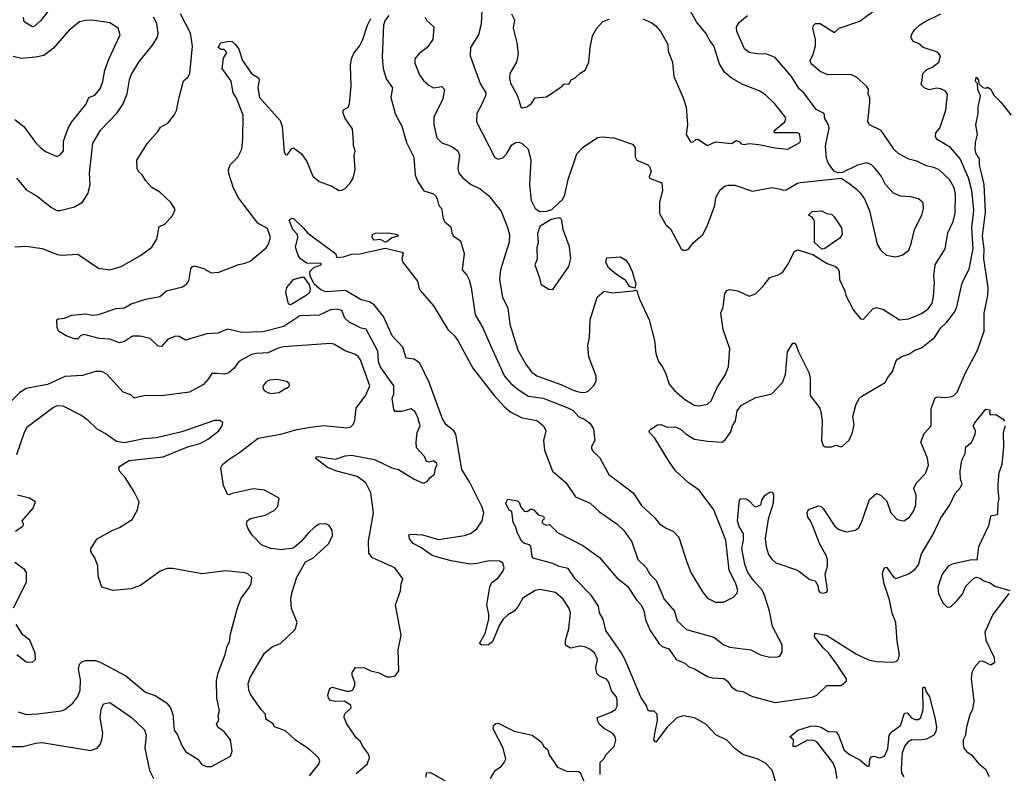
# Model space of a CAD drawing. Extents: x 1678759 to 1859541, y 384609 to 522867.
# Tile 317 of 466: x 1778315 to 1784429, y 480268 to 484948. Entities that reach past the tile are written whole.
import ezdxf

# ---------------------------------------------------------------- set-up
doc = ezdxf.new("R2010")
doc.units = 0

msp = doc.modelspace()

# ---------------------------------------------------------------- linework, layer by layer
at = {"layer": '0CON20XD'}
for points in [[(1778502.2, 485015), (1778445, 484944.3), (1778405, 484906.2), (1778393.9, 484903.9), (1778342, 484935), (1778338.6, 484965)], [(1780830, 484965), (1780840, 484945), (1780886, 484905), (1780879.4, 484825), (1780845.8, 484775), (1780795, 484739.2), (1780767.8, 484705), (1780769.2, 484679.2), (1780797.8, 484605), (1780821.4, 484571.4), (1780855, 484541.5), (1780885, 484525.5), (1780935, 484534.4), (1780953.1, 484515), (1780939.7, 484450.3), (1780887.1, 484345), (1780886.9, 484295), (1780905.6, 484215), (1780935, 484184.4), (1780995, 484163.3), (1781035.6, 484135), (1781046.5, 484105), (1781034.4, 484025), (1781042.2, 483995), (1781065.4, 483965.4), (1781115, 483926.9), (1781175, 483897.1), (1781225, 483856), (1781305, 483758.8), (1781342.2, 483665), (1781355.5, 483615), (1781353.7, 483566.3), (1781300.4, 483395), (1781294.6, 483335), (1781311.9, 483225), (1781345, 483156.2), (1781357.7, 483057.7), (1781408.9, 482895), (1781459.2, 482805), (1781495, 482759.6), (1781525, 482736), (1781675, 482682.2), (1781755, 482645.4), (1781795, 482634.1), (1781825, 482633.3), (1781845, 482640.9), (1781881.8, 482678.2), (1781894.4, 482705), (1781894.4, 482735), (1781849.1, 482855), (1781842.8, 482925), (1781852.5, 482975), (1781857.7, 483085), (1781901.4, 483225), (1781945, 483263.3), (1781995, 483252.8), (1782123.8, 483263.8), (1782145, 483270), (1782163.4, 483213.4), (1782224.2, 483085), (1782256.6, 482956.6), (1782264.3, 482875), (1782280.8, 482825), (1782304.2, 482795), (1782324.2, 482755), (1782346.9, 482685), (1782377.9, 482647.9), (1782442.4, 482592.4), (1782503.8, 482553.8), (1782535, 482549.4), (1782585, 482560.6), (1782608.3, 482581.7), (1782646.2, 482665), (1782697.3, 482745), (1782716.9, 482795), (1782723.8, 482905), (1782683.3, 483025), (1782668.6, 483125), (1782682.5, 483165), (1782694.4, 483245.6), (1782705, 483266.7), (1782725, 483272.5), (1782774.2, 483264.2), (1782845, 483230.8), (1782883.8, 483246.2), (1782929.3, 483290.7), (1782972.7, 483347.3), (1783025, 483362.9), (1783051.4, 483378.6), (1783085, 483428.8), (1783125, 483508.8), (1783145, 483518.6), (1783239.4, 483489.4), (1783328.6, 483435), (1783377.1, 483417.1), (1783394.2, 483404.2), (1783402.5, 483385), (1783406.2, 483335), (1783439.4, 483265), (1783445.7, 483235), (1783491.4, 483145), (1783535, 483090), (1783555, 483088.8), (1783615, 483154.2), (1783635, 483161.9), (1783679.1, 483149.1), (1783777.5, 483085), (1783835, 483090.5), (1783915, 483124.7), (1783955, 483150.5), (1783980.4, 483185), (1783990.2, 483229.8), (1783996.1, 483313.9), (1783991.8, 483355), (1783999.1, 483425), (1784060.6, 483525), (1784078.2, 483625), (1784111.5, 483695), (1784123.3, 483746.7), (1784126.5, 483865), (1784118.2, 483905), (1784089.5, 483955), (1784025, 484015.5), (1783998.3, 484028.3), (1783945, 484040.4), (1783885, 484069.1), (1783835, 484082.1), (1783774.7, 484114.7), (1783745, 484142.9), (1783665, 484260), (1783591.2, 484295), (1783581.9, 484315), (1783594.4, 484435), (1783593, 484463), (1783584.3, 484485), (1783585, 484517.5), (1783575, 484533.8), (1783511.7, 484591.7), (1783475, 484607.1), (1783333.9, 484606.1), (1783285, 484626), (1783228.8, 484675), (1783224.3, 484695), (1783242.5, 484735), (1783255.9, 484785.9), (1783256, 484825), (1783240, 484895), (1783245, 484912.5), (1783256, 484924), (1783285, 484924.2), (1783375, 484868.8), (1783404.4, 484895.6), (1783531.3, 484938.7), (1783646.3, 485023.7)], [(1781184.3, 485005), (1781181.1, 484925), (1781163.1, 484855), (1781113.1, 484775), (1781112.9, 484725), (1781175, 484552), (1781208.5, 484495), (1781208.2, 484475), (1781185, 484424.4), (1781153.8, 484365), (1781150.5, 484315), (1781265, 484092.5), (1781285, 484082.2), (1781315, 484091.1), (1781335, 484111.4), (1781369.8, 484170.2), (1781395, 484185.6), (1781415, 484187.8), (1781435, 484180), (1781471.5, 484145), (1781488.2, 484075), (1781480, 483925), (1781491.1, 483825), (1781515.4, 483775.4), (1781545, 483757.5), (1781585, 483758.9), (1781619.9, 483770.1), (1781687, 483833), (1781699.4, 483860.6), (1781720, 483955), (1781774.4, 484115), (1781812.8, 484157.2), (1781903.1, 484216.9), (1781930.7, 484220.7), (1782005, 484214), (1782120.8, 484175), (1782135.8, 484155), (1782136.2, 484096.2), (1782147, 484077), (1782215, 484046.7), (1782226.1, 484036.1), (1782236, 484005), (1782223.8, 483975), (1782226.2, 483965), (1782302.5, 483935), (1782306.2, 483885), (1782287.1, 483815), (1782288, 483745), (1782326.7, 483675), (1782355, 483650), (1782422.5, 483525), (1782435, 483517.5), (1782453, 483517), (1782470, 483525), (1782497, 483563), (1782556.2, 483615), (1782583, 483667), (1782630.8, 483795), (1782637.5, 483845), (1782665, 483892), (1782693.8, 483915), (1782715, 483921.4), (1782755, 483920.6), (1782865, 483884.3), (1782985, 483907.1), (1783040, 483895), (1783055, 483889.4), (1783075, 483892.2), (1783145, 483932.9), (1783162.8, 483937.2), (1783415, 483963.8), (1783470, 483930), (1783512.9, 483892.9), (1783533.7, 483873.7), (1783562, 483832), (1783591.7, 483761.7), (1783639.2, 483555), (1783659.7, 483519.7), (1783695, 483486.2), (1783755, 483476.2), (1783795, 483486.7), (1783835, 483517.5), (1783851.2, 483558.8), (1783871.9, 483645), (1783916.7, 483735), (1783926.9, 483775), (1783925, 483810), (1783895, 483836.2), (1783847.7, 483847.7), (1783785, 483851.4), (1783741.1, 483871.1), (1783691.4, 483925), (1783665.8, 483975), (1783627.5, 484025)], [(1782184.5, 484954.5), (1782239.8, 484929.8), (1782265, 484910), (1782295, 484874), (1782340, 484795), (1782342.2, 484752.2), (1782369.2, 484685), (1782375.8, 484595), (1782435, 484463.3), (1782452.9, 484405), (1782461.4, 484295), (1782453.8, 484235), (1782479.3, 484189.3), (1782495, 484187.5), (1782512.5, 484205), (1782525, 484206.2), (1782585, 484168), (1782635, 484190), (1782735, 484178.8), (1782765, 484198), (1782785, 484190), (1782795, 484177.5), (1782814.1, 484174.1), (1782845, 484179.2), (1782905, 484174), (1783005, 484152), (1783083.9, 484143.9), (1783158.8, 484185), (1783164, 484195), (1783161.4, 484221.4), (1783155, 484241.2), (1783145.4, 484245.4), (1783002.5, 484245), (1783000, 484255), (1783006.2, 484265), (1783066.7, 484315), (1783072.9, 484335), (1783068.6, 484345), (1783004.2, 484425), (1782945, 484482), (1782905.6, 484505.6), (1782806.2, 484545), (1782735, 484585.7), (1782692.2, 484622.2), (1782660, 484675), (1782625.4, 484785.4), (1782601.4, 484815), (1782575.7, 484865), (1782518.2, 484935), (1782461.5, 485035)], [(1778285, 484329.2), (1778340, 484285), (1778412.5, 484185), (1778445, 484152), (1778475, 484130), (1778545, 484098), (1778568.7, 484111.3), (1778585.6, 484135), (1778586.9, 484195), (1778616.1, 484273.9), (1778639.4, 484315), (1778725, 484421.4), (1778744, 484466), (1778780.7, 484479.3), (1778815, 484518.8), (1778831.5, 484565), (1778843.5, 484635), (1778867.4, 484702.6), (1778938.6, 484855), (1778925.8, 484895), (1778875, 484928.1), (1778764.3, 484945.7), (1778725, 484944.4), (1778685, 484934.4), (1778619.5, 484880.5), (1778525, 484772), (1778465, 484725.5), (1778415.3, 484714.7), (1778325, 484707.8), (1778275, 484720.7)], [(1778285, 483538.6), (1778355, 483541.9), (1778455, 483527.8), (1778549.2, 483489.2), (1778575, 483485.5), (1778675, 483491.9), (1778805, 483405.8), (1778875, 483394.4), (1778943.8, 483416.2), (1779065, 483484.3), (1779135, 483535.8), (1779165.5, 483585), (1779180.8, 483665), (1779213.1, 483676.9), (1779266, 483735), (1779279.3, 483769.3), (1779253, 483813), (1779185, 483876.7), (1779135, 483906.7), (1779098.3, 483948.3), (1779075.6, 483985.6), (1779052.5, 484005), (1779044.1, 484024.1), (1779042.5, 484075), (1779107.7, 484182.3), (1779172.5, 484255), (1779188.3, 484281.7), (1779235, 484306.7), (1779273.8, 484355), (1779288, 484385), (1779305, 484467.5), (1779332.3, 484567.7), (1779358.8, 484591.2), (1779370.8, 484615), (1779388.7, 484785), (1779375.4, 484865), (1779312.9, 484985)], [(1778293.9, 483963.9), (1778339.4, 483909.4), (1778355, 483890.8), (1778417.2, 483857.2), (1778511.1, 483781.1), (1778545, 483762.5), (1778565, 483762.5), (1778655, 483786), (1778703.8, 483815), (1778739.4, 483870.6), (1778752.2, 483925), (1778748.5, 483995), (1778769.4, 484180.6), (1778819.4, 484265), (1778919.5, 484370.5), (1778956.7, 484425), (1778982.6, 484487.4), (1778996.2, 484575), (1779007.7, 484605), (1779055.4, 484684.6), (1779139.1, 484790.9), (1779169.8, 484840.2), (1779174.4, 484865.6), (1779165.4, 484925), (1779145.6, 484965)], [(1779580.7, 484709.3), (1779600, 484745), (1779585, 484762.5), (1779565, 484762.5), (1779547.5, 484775), (1779563.8, 484805), (1779615, 484815.7), (1779635, 484812.5), (1779655.6, 484795), (1779674.4, 484765), (1779699.2, 484695), (1779753.8, 484615), (1779797.7, 484587.7), (1779800.8, 484575), (1779792.9, 484525), (1779803.8, 484465), (1779933, 484323), (1779943.8, 484285), (1779957, 484127), (1779965, 484110), (1779978.3, 484111.7), (1780005, 484147.5), (1780015, 484152.5), (1780065, 484116.2), (1780096.7, 484066.7), (1780135, 483976.2), (1780175, 483942.5), (1780253.9, 483913.9), (1780298.3, 483888.3), (1780315, 483888.8), (1780335, 483900), (1780365, 483930.8), (1780385.4, 483964.6), (1780398.5, 484015), (1780392.2, 484105), (1780397.1, 484135), (1780388.1, 484165), (1780388.3, 484188.3), (1780381.4, 484271.4), (1780335, 484334.2), (1780321.1, 484375), (1780325, 484388), (1780354.3, 484405.7), (1780362.1, 484427.9), (1780373.2, 484535), (1780369.1, 484665), (1780375.6, 484705), (1780389.5, 484740.5), (1780425, 484784), (1780445, 484826), (1780474.7, 484915.3), (1780494.5, 484955)], [(1780607.9, 484975), (1780584.3, 484945), (1780574.3, 484915), (1780565.6, 484715), (1780571.1, 484645), (1780590.5, 484580.5), (1780630, 484525), (1780618.5, 484465), (1780635.6, 484405), (1780645, 484368.8), (1780687, 484287), (1780716.4, 484185), (1780762.2, 484095), (1780769.4, 483985), (1780784, 483945), (1780823.3, 483885), (1780885, 483866), (1780896, 483855), (1780908, 483835), (1780917.5, 483795), (1780933.3, 483775), (1780944.3, 483714.3), (1780955, 483692.5), (1780992.9, 483662.9), (1780998, 483625), (1781006.9, 483606.9), (1781051.2, 483575), (1781075.5, 483495.5), (1781061.9, 483395), (1781090.9, 483360.9), (1781105, 483332.5), (1781117.5, 483285), (1781142.5, 483115), (1781190.8, 483035), (1781238.8, 482925), (1781326.1, 482735), (1781365, 482688.5), (1781416.6, 482646.6), (1781475, 482610.4), (1781565, 482596.9), (1781718.8, 482538.8), (1781751.2, 482521.2), (1781785, 482484.2), (1781825, 482466.2), (1781855, 482443.3), (1781876.8, 482406.8), (1781885.7, 482335), (1781865, 482297.5), (1781865, 482282.5), (1781875, 482266.2), (1781918, 482228), (1781973.9, 482123.9), (1782125, 482010.6), (1782175, 481931.4), (1782255, 481858.6), (1782286.9, 481816.9), (1782329.7, 481789.7), (1782375, 481770), (1782408.1, 481735), (1782454.5, 481585), (1782482.9, 481515), (1782555, 481394.2), (1782585.9, 481355.9), (1782635, 481330.8), (1782685, 481330.8), (1782747.3, 481362.7), (1782767.1, 481385), (1782773.3, 481405), (1782761.2, 481445), (1782719.7, 481529.8), (1782699.7, 481715), (1782624.7, 481904.7), (1782535, 482025.6), (1782465, 482073.3), (1782386.7, 482146.7), (1782345, 482205.8), (1782258.8, 482348.8), (1782225.8, 482385), (1782224, 482395), (1782233.8, 482405), (1782275, 482432.5), (1782295, 482434.3), (1782335, 482418.1), (1782385, 482420.5), (1782417.5, 482405), (1782453.3, 482373.3), (1782505, 482343.1), (1782585, 482330), (1782676.7, 482325), (1782695, 482339.2), (1782730.4, 482389.6), (1782741.8, 482425), (1782760.5, 482455), (1782770.3, 482519.7), (1782796, 482555), (1782885, 482601.2), (1782985, 482624), (1783052, 482695), (1783070, 482745), (1783082.5, 482885), (1783115, 482940), (1783125, 482940), (1783136.1, 482926.1), (1783150, 482885), (1783215, 482756.7), (1783223, 482727), (1783224.2, 482615), (1783283.8, 482535), (1783290, 482515), (1783298, 482455), (1783294, 482335), (1783304.4, 482304.4), (1783316.1, 482296.1), (1783355, 482296.2), (1783385, 482306.2), (1783415, 482296.2), (1783425, 482298.8), (1783465, 482336.7), (1783485.7, 482385), (1783495.6, 482435), (1783488.6, 482485), (1783506.9, 482555), (1783526.3, 482593.7), (1783545, 482610), (1783690, 482695), (1783704.6, 482725.4), (1783735.5, 482764.5), (1783754.5, 482825.5), (1783765, 482840), (1783792.4, 482857.6), (1783835, 482871.1), (1783874, 482896), (1783915, 482910.5), (1783994.7, 482975.3), (1784034.6, 483035), (1784071.1, 483068.9), (1784118.7, 483131.3), (1784134.5, 483165), (1784166.6, 483313.4), (1784210.9, 483399.1), (1784235.2, 483525), (1784227.7, 483655), (1784240, 483765), (1784227.3, 483887.3), (1784206.9, 483966.9), (1784154.4, 484084.4), (1784095.7, 484155.7), (1784012, 484205), (1784000.9, 484220.9), (1784003.1, 484245), (1784028.6, 484275), (1784065, 484387.5), (1784075.6, 484485.6), (1784063.8, 484505), (1784035, 484520), (1784006.9, 484523.1), (1783965, 484512), (1783935, 484524), (1783913.3, 484545), (1783919.2, 484575), (1783922.2, 484615), (1783945, 484636.5), (1783985, 484656.5), (1784022.9, 484685), (1784033.1, 484725), (1784015, 484746.9), (1783925, 484775.8), (1783895, 484800), (1783862.7, 484812.7), (1783851.2, 484835), (1783852.5, 484855), (1783870.8, 484885), (1783905, 484915.8), (1783940.7, 484939.3), (1784035, 484984.3)], [(1781368.1, 484985), (1781386.6, 484946.6), (1781379.2, 484895), (1781401.8, 484805), (1781410.4, 484735), (1781399.5, 484685), (1781358.9, 484615), (1781356.9, 484585), (1781363.1, 484555), (1781405.9, 484475.9), (1781426.4, 484406.4), (1781435, 484401.2), (1781463.6, 484406.4), (1781493, 484427), (1781515, 484462.5), (1781585, 484470), (1781682.5, 484535), (1781695, 484550), (1781725, 484547.5), (1781740, 484575), (1781765, 484586.7), (1781795, 484616.7), (1781826.2, 484635), (1781848.8, 484685), (1781856.1, 484776.1), (1781872.1, 484847.9), (1781898.6, 484895), (1781935, 484938.1), (1781975, 484951.1)], [(1783627.5, 484025), (1783605, 484047.5), (1783575, 484060), (1783517.5, 484045), (1783425, 483998.8), (1783395, 483996.7), (1783370.3, 484010.3), (1783336.9, 484055), (1783325, 484087.5), (1783317.7, 484165), (1783340.4, 484275), (1783336.5, 484295), (1783314.6, 484334.6), (1783310.6, 484365), (1783260.4, 484390.4), (1783185, 484493.3), (1783155, 484519.1), (1783107.3, 484595), (1783005, 484712.9), (1782955, 484734.4), (1782895, 484735.8), (1782845, 484745.7), (1782815, 484767.5), (1782767.9, 484875), (1782766.1, 484905), (1782785, 484933.6), (1782833.3, 484975)], [(1780405, 480265.8), (1780472, 480325), (1780485.9, 480364.1), (1780482, 480385), (1780445, 480433.8), (1780430, 480465), (1780405, 480489.2), (1780345.6, 480575), (1780328.6, 480615), (1780331.2, 480635), (1780373.3, 480675), (1780370.7, 480690.7), (1780330, 480715), (1780275, 480714.3), (1780245, 480720.8), (1780231.4, 480735), (1780227.5, 480755), (1780240, 480795), (1780255, 480804), (1780345, 480778), (1780365, 480778), (1780383.9, 480786.1), (1780396.1, 480813.9), (1780396.1, 480833.9), (1780380, 480875), (1780380, 480895), (1780400, 480925), (1780455, 480923.3), (1780495, 480903.8), (1780547, 480893), (1780595, 480867.5), (1780615, 480866.7), (1780646.2, 480873.8), (1780668.8, 480905), (1780664.3, 481035), (1780682.9, 481125), (1780647.5, 481315), (1780679.7, 481400.3), (1780684, 481445), (1780694.2, 481475), (1780645, 481543.8), (1780506.4, 481606.4), (1780482.5, 481635), (1780480.5, 481709.5), (1780511.1, 481885), (1780495, 482010), (1780465, 482071.1), (1780410.6, 482110.6), (1780284.1, 482144.1), (1780225, 482167.8), (1780152.7, 482222.7), (1780155, 482232.5), (1780165, 482235.6), (1780275, 482218.4), (1780335, 482238.9), (1780375, 482244.5), (1780517.3, 482217.3), (1780625.6, 482165.6), (1780666.7, 482155), (1780765, 482094.2), (1780815, 482071.2), (1780825, 482070), (1780845, 482080), (1780864.1, 482105.9), (1780890, 482125), (1780895.9, 482164.1), (1780906, 482185), (1780902, 482195), (1780885, 482208), (1780855, 482200), (1780840, 482205), (1780827.5, 482235), (1780779.5, 482289.5), (1780776.2, 482325), (1780783.8, 482385), (1780800.8, 482425), (1780784.3, 482484.3), (1780768, 482515), (1780745, 482532.5), (1780685, 482514.4), (1780645.9, 482515.9), (1780637, 482527), (1780627.8, 482595), (1780638.5, 482625), (1780637.3, 482675), (1780553.6, 482795), (1780542.9, 482825), (1780539.4, 482889.4), (1780465.7, 483025.7), (1780435, 483032.5), (1780360.9, 483070.9), (1780333.5, 483095), (1780315, 483142.5), (1780285, 483151.4), (1780245, 483145.6), (1780175, 483113.5), (1780055, 483109.3), (1779955, 483043.7), (1779825, 483009.2), (1779695, 483006), (1779605, 483025.4), (1779545, 483000.9), (1779476.7, 482996.7), (1779345, 482958), (1779305, 482981.6), (1779285, 482983.8), (1779235, 482964.2), (1779195, 482917.8), (1779175, 482921.1), (1779125, 482968.7), (1779063.1, 482983.1), (1779015, 482982.3), (1778965, 482950.4), (1778935, 482941.5), (1778875.2, 482965.2), (1778808.9, 482968.9), (1778715, 482992.7), (1778695, 482986.9), (1778675, 482965.7), (1778655, 482965.6), (1778603.3, 482985), (1778556.2, 483015), (1778547.6, 483037.6), (1778546, 483085), (1778555, 483091.4), (1778592.5, 483095), (1778637, 483113), (1778725, 483122.2), (1778765, 483113.5), (1778805, 483117.5), (1778913.9, 483153.9), (1778965, 483159.1), (1779007.2, 483182.8), (1779097.4, 483212.6), (1779185, 483230), (1779226.7, 483265), (1779325, 483290), (1779350, 483305), (1779364.1, 483325.9), (1779378.3, 483401.7), (1779385, 483412.5), (1779400.7, 483419.3), (1779455, 483404), (1779503.6, 483376.4), (1779550.5, 483379.5), (1779675, 483428.6), (1779715, 483435.6), (1779745, 483449.4), (1779845, 483532.5), (1779860, 483555), (1779871.9, 483595), (1779852.4, 483652.4), (1779794, 483685), (1779672.9, 483842.9), (1779642.3, 483902.3), (1779614.2, 483994.2), (1779611.7, 484015), (1779622, 484048), (1779670, 484095), (1779693.5, 484145), (1779701.1, 484208.9), (1779702, 484355), (1779660.4, 484460.4), (1779640, 484495), (1779627.1, 484567.1), (1779571.2, 484645), (1779580.7, 484709.3)], [(1780857.5, 482695), (1780799, 482815), (1780765, 482839.7), (1780715, 482846.7), (1780693.1, 482915), (1780626.9, 482985), (1780573.5, 483105), (1780516.6, 483176.6), (1780485, 483196.4), (1780435, 483209.6), (1780337.5, 483267.5), (1780215, 483259.1), (1780185, 483270.3), (1780142.9, 483305), (1780118, 483358), (1780116.2, 483385), (1780141.1, 483408.9), (1780186.2, 483425), (1780186.2, 483435), (1780095, 483436.7), (1780055.5, 483465.5), (1780043.1, 483485), (1780027.1, 483535), (1780041.2, 483595), (1780038.8, 483615), (1780010, 483645), (1779987, 483703), (1780002.5, 483715), (1780015, 483714.2), (1780075, 483655.6), (1780103, 483623), (1780277.5, 483495), (1780282.5, 483472.5), (1780325, 483476.2), (1780375, 483492.5), (1780425.5, 483494.5), (1780585, 483530.3), (1780688.8, 483505), (1780695.7, 483495), (1780688.1, 483465), (1780691.9, 483445), (1780785.5, 483325.5), (1780793.1, 483285), (1780803.7, 483263.7), (1780885, 483171.2), (1780973.5, 483025), (1781014.4, 482985), (1781035.6, 482955), (1781129.1, 482785), (1781260.4, 482615), (1781325, 482544.4), (1781365, 482510), (1781435.3, 482475.3), (1781525, 482458.5), (1781567.5, 482425), (1781582.5, 482395), (1781566.7, 482335), (1781574.5, 482275), (1781622.9, 482145), (1781705, 482074), (1781766, 481985), (1781856.2, 481945), (1781915, 481892.5), (1782025, 481815.6), (1782065.9, 481775.9), (1782115.5, 481705), (1782152.2, 481595), (1782205, 481546.9), (1782228.1, 481505), (1782267.8, 481465), (1782302.5, 481385), (1782315, 481350.8), (1782380, 481275), (1782397.1, 481215), (1782455, 481160.8), (1782624.3, 481114.3), (1782686.3, 481066.3), (1782725, 481050.5), (1782854.6, 481034.6), (1782915, 481004.4), (1782965, 480992.2), (1783011.2, 480988.8), (1783035, 480996), (1783049.1, 481020.9), (1783050, 481065), (1782989.6, 481179.6), (1782971, 481275), (1782940.4, 481375), (1782924.3, 481405), (1782871.6, 481465), (1782837.2, 481515), (1782817.3, 481567.3), (1782799.8, 481665), (1782810, 481715), (1782810.3, 481755), (1782780.9, 481805), (1782771.8, 481835), (1782783.7, 481966.3), (1782795.6, 481974.4), (1782825, 481971.9), (1782845, 481960.8), (1782875, 481926.2), (1782885, 481923.8), (1782917.5, 481935), (1782923.8, 481965), (1782944, 481995), (1782975, 482016.7), (1782990, 482015), (1782996, 481995), (1782993.1, 481945), (1782963.4, 481846.6), (1782943, 481727), (1782949.4, 481675), (1782965, 481627.5), (1782985, 481597.1), (1783010, 481575), (1783145, 481530), (1783221.7, 481471.7), (1783255, 481462.5), (1783270, 481435), (1783275, 481402.5), (1783285, 481390), (1783305, 481386.7), (1783326, 481394), (1783331.2, 481405), (1783316, 481505), (1783330, 481555), (1783330, 481595), (1783321.7, 481621.7), (1783281.9, 481695), (1783241.2, 481798.8), (1783225.9, 481835.9), (1783208.3, 481858.3), (1783203.9, 481886.1), (1783213.9, 481906.1), (1783275, 481930), (1783292.5, 481925), (1783305, 481913.3), (1783375, 481805.8), (1783402, 481782), (1783447.6, 481767.6), (1783505, 481778.5), (1783525.2, 481794.8), (1783542.3, 481825), (1783591.7, 481968.3), (1783635, 482006.2), (1783662.5, 481995), (1783699.1, 481959.1), (1783724, 481885), (1783764.2, 481844.2), (1783805, 481835.8), (1783840.9, 481859.1), (1783864.5, 481895.5), (1783879.4, 481935), (1783882, 481995), (1783866.7, 482035), (1783868.8, 482045), (1783886, 482075), (1783940, 482130), (1783958.7, 482181.3), (1783951.5, 482225), (1783910.5, 482325), (1783930.8, 482379.2), (1783974.4, 482425), (1783975.5, 482475.5), (1783975.7, 482534.3), (1784000.3, 482599.7), (1784015, 482606.2), (1784055, 482601.2), (1784095, 482605.8), (1784115.5, 482614.5), (1784135.4, 482634.6), (1784188.8, 482755), (1784261.8, 482895), (1784302.9, 483015), (1784304.7, 483125), (1784325.6, 483235), (1784329.1, 483285), (1784302.5, 483462.5), (1784304.2, 483525.8), (1784294.4, 483605), (1784312.5, 483752.5), (1784303.9, 483923.9), (1784290.9, 483979.1), (1784275.5, 484044.5), (1784273.9, 484083.9), (1784255, 484116.2), (1784248.5, 484145), (1784250, 484185), (1784262, 484235), (1784251.2, 484295), (1784267.5, 484365), (1784266.7, 484405), (1784282, 484475), (1784264.4, 484515), (1784263, 484553), (1784250, 484565), (1784255, 484592.5), (1784268, 484575), (1784270, 484550), (1784295, 484528), (1784315, 484523.8), (1784325, 484530), (1784345, 484516.7), (1784361.9, 484481.9), (1784405, 484438.8), (1784472, 484355)], [(1781625, 483272.5), (1781724, 483415), (1781736.1, 483466.1), (1781727.9, 483537.9), (1781690, 483645), (1781682.2, 483702.2), (1781675, 483714), (1781665, 483716.9), (1781615, 483707.8), (1781544.4, 483665), (1781530.9, 483619.1), (1781534.2, 483565), (1781525.9, 483534.1), (1781528.3, 483461.7), (1781513.3, 483425), (1781543.3, 483345), (1781550, 483305), (1781600, 483275), (1781625, 483272.5)], [(1783295, 483522.5), (1783250, 483565), (1783249.3, 483699.3), (1783235, 483722.5), (1783212.5, 483735), (1783235, 483758), (1783295, 483760.6), (1783325.6, 483745.6), (1783355, 483740.8), (1783372, 483725), (1783416.9, 483655), (1783422.9, 483617.1), (1783407.6, 483592.4), (1783315, 483527.5), (1783295, 483522.5)], [(1780585, 483567.1), (1780555, 483582.5), (1780515, 483578.8), (1780502.9, 483595), (1780505.8, 483614.2), (1780525, 483622.9), (1780605, 483625.5), (1780660, 483615), (1780665, 483603.8), (1780625, 483594.3), (1780595, 483569.4), (1780585, 483567.1)], [(1782135, 483280), (1782101.7, 483291.7), (1782079.3, 483329.3), (1782020, 483365), (1781972.5, 483405), (1781955, 483440), (1781960.7, 483469.3), (1782045, 483476), (1782078, 483455), (1782100, 483425), (1782118, 483385), (1782141.2, 483305), (1782135, 483280)], [(1779995, 483176.7), (1779983, 483183), (1779967.5, 483255), (1779974.2, 483285), (1780014.4, 483335), (1780065, 483350), (1780078.7, 483348.7), (1780112, 483302), (1780117.9, 483275), (1780114.6, 483255), (1780094.4, 483235), (1780005, 483181.4), (1779995, 483176.7)], [(1779960.5, 481659.5), (1779945, 481655.8), (1779875, 481664), (1779817.5, 481685), (1779760.6, 481745), (1779730.3, 481790.3), (1779722, 481815), (1779728, 481835), (1779748.7, 481851.3), (1779838, 481872), (1779895, 481900), (1779916.7, 481925), (1779925.8, 481975.8), (1779835, 482026), (1779765, 482034.2), (1779635, 482006.7), (1779615, 481996.7), (1779605, 481998.8), (1779579.8, 482055), (1779564.4, 482165.6), (1779575, 482185.6), (1779615, 482220), (1779679.5, 482260.5), (1779795, 482348.9), (1779945, 482376.4), (1780035, 482403.8), (1780121.3, 482418.7), (1780202.4, 482427.6), (1780346.9, 482413.1), (1780370, 482420), (1780385.3, 482434.7), (1780395, 482460), (1780405, 482535.6), (1780464.5, 482615.5), (1780488.1, 482675), (1780430.8, 482835), (1780416.2, 482856.2), (1780395, 482870.7), (1780340.3, 482890.3), (1780265, 482932.7), (1780245, 482937.9), (1779953.1, 482916.9), (1779925, 482910.5), (1779855, 482878.4), (1779785, 482876), (1779755, 482868.9), (1779675.3, 482824.7), (1779646.2, 482785), (1779613.3, 482755), (1779585, 482747.1), (1779540.9, 482750.9), (1779508.6, 482751.4), (1779485.6, 482715), (1779455, 482682.5), (1779370, 482635), (1779210, 482615), (1779085, 482611.9), (1779025, 482598.8), (1779005, 482619.2), (1778956.2, 482635), (1778855, 482746.7), (1778825, 482763.3), (1778785, 482762.5), (1778705, 482739.4), (1778595, 482731.8), (1778486.6, 482683.4), (1778355, 482657.9), (1778315, 482633.6), (1778245, 482563.1)], [(1779875, 482627.5), (1779925, 482632.5), (1779965, 482660), (1779975, 482660), (1779990, 482675), (1779988.3, 482688.3), (1779971.7, 482701.7), (1779915, 482713.3), (1779865, 482710), (1779845, 482700), (1779826.7, 482675), (1779823.9, 482663.9), (1779832.5, 482645), (1779855, 482632.5), (1779875, 482627.5)], [(1781920, 480260), (1781920, 480335), (1781941.9, 480358.1), (1781955.6, 480385), (1782005.8, 480435), (1782017.5, 480475), (1782012.5, 480495), (1781997.5, 480515), (1781945, 480545.6), (1781915, 480572), (1781902.5, 480595), (1781902, 480615), (1781983.3, 480645), (1782015.4, 480664.6), (1782024.2, 480685), (1782025.7, 480725), (1782018.6, 480745), (1781990.2, 480780.2), (1781974, 480835), (1781959.7, 480849.7), (1781912.4, 480872.4), (1781897.6, 480887.6), (1781893.1, 480925), (1781901.9, 480975), (1781885, 481015.8), (1781855, 481039.4), (1781825, 481053.1), (1781795, 481056.7), (1781735, 481045.8), (1781704.4, 481064.4), (1781704.3, 481095), (1781724.4, 481165.6), (1781735.6, 481265), (1781725.6, 481295), (1781690.2, 481350.2), (1781641.3, 481391.3), (1781545, 481410), (1781515, 481402.9), (1781438.6, 481355), (1781408.3, 481301.7), (1781385.4, 481274.6), (1781345, 481251.9), (1781316.4, 481225), (1781295, 481190.8), (1781250, 481085), (1781225, 481066.2), (1781184.2, 481064.2), (1781170, 481075), (1781204.7, 481135.3), (1781228, 481225), (1781228.7, 481255), (1781215.4, 481315), (1781233.1, 481426.9), (1781247.1, 481452.9), (1781285, 481482), (1781315, 481521.2), (1781322.5, 481545), (1781315, 481573.3), (1781295, 481585.7), (1781228.3, 481588.3), (1781155, 481570), (1781113.1, 481566.9), (1780995, 481586.9), (1780902.9, 481612.9), (1780875, 481621.1), (1780805, 481671.4), (1780758, 481695), (1780734.3, 481725), (1780730.7, 481749.3), (1780746.2, 481753.8), (1780815, 481748.8), (1780915, 481720.6), (1781075.9, 481744.1), (1781115, 481758.1), (1781152.8, 481787.2), (1781187.1, 481835), (1781196.7, 481885), (1781184.3, 481925), (1781110.4, 482075), (1781061, 482155), (1781023.4, 482375), (1781009.6, 482395), (1780963.2, 482433.2), (1780939.9, 482469.9), (1780857.5, 482695)], [(1778305, 480650), (1778355, 480633.1), (1778425, 480636.9), (1778575, 480655.6), (1778595, 480664.3), (1778645, 480703.1), (1778675, 480746), (1778690, 480785), (1778692.5, 480847.5), (1778679.2, 480915), (1778685.6, 480945), (1778700.5, 480959.5), (1778725, 480969.4), (1778785, 480968.5), (1778815, 480958.5), (1778972.9, 480872.9), (1779095, 480772.2), (1779155, 480750.6), (1779225.3, 480705.3), (1779248.3, 480678.3), (1779265.6, 480635), (1779273.3, 480535), (1779295, 480506.7), (1779320.7, 480440.7), (1779345, 480404), (1779420, 480355), (1779445, 480322), (1779475, 480310.8), (1779505, 480310), (1779623.8, 480375), (1779633.8, 480405), (1779624.2, 480475), (1779583.5, 480525), (1779545.6, 480555), (1779535.8, 480574.2), (1779551.7, 480598.3), (1779546.9, 480625), (1779555.5, 480655), (1779539.6, 480735), (1779536.7, 480845), (1779547.7, 480892.3), (1779590.5, 481005), (1779602.3, 481057.7), (1779617.8, 481085), (1779623.5, 481135), (1779668.7, 481301.3), (1779689.2, 481355), (1779735, 481416.7), (1779751.2, 481445), (1779756.7, 481485), (1779732.5, 481505), (1779712.3, 481512.3), (1779595, 481525.8), (1779445, 481506), (1779265, 481540.8), (1779230.9, 481539.1), (1779187.6, 481522.4), (1779063.8, 481435), (1779005, 481412.9), (1778895, 481402.9), (1778823.8, 481423.8), (1778802.3, 481492.3), (1778800.8, 481555), (1778782.7, 481602.7), (1778756.7, 481645), (1778756.7, 481665), (1778796.7, 481725), (1778892.1, 481777.9), (1778935, 481794.3), (1779012.5, 481845), (1779047.1, 481905), (1779056.9, 481955), (1779025.4, 482015.4), (1778969.4, 482105), (1778934.4, 482145), (1778930.6, 482165), (1778936.2, 482175), (1778995, 482210), (1779205, 482234.4), (1779362.9, 482297.1), (1779435, 482315.6), (1779488, 482345), (1779552, 482395), (1779572, 482425), (1779576, 482446), (1779558.3, 482458.3), (1779525, 482458.8), (1779321.2, 482388.8), (1779165, 482351.2), (1779085, 482345.8), (1778965, 482320), (1778915, 482328.1), (1778845, 482379.2), (1778795, 482405.7), (1778739.5, 482459.5), (1778695, 482493.1), (1778585, 482547.8), (1778545, 482549.5), (1778525, 482540), (1778359.4, 482415), (1778342.2, 482385), (1778293.8, 482246.2)], [(1782445, 480952.9), (1782470.2, 480930.2), (1782505, 480916.4), (1782585, 480869.6), (1782615, 480861.3), (1782687.2, 480857.2), (1782710, 480840), (1782735, 480804.2), (1782765, 480782), (1782805, 480776.2), (1782865.9, 480745.9), (1783005, 480706.9), (1783235, 480740.8), (1783265, 480754.2), (1783327.3, 480812.7), (1783415, 480813.8), (1783448.3, 480841.7), (1783448.8, 480855), (1783387.2, 480947.3), (1783336.6, 481016.6), (1783305.7, 481045), (1783250, 481115), (1783251.7, 481138.3), (1783325, 481126.9), (1783511.2, 481008.8), (1783585, 480972.1), (1783635, 480961.9), (1783735, 480957.5), (1783757, 480963), (1783772.1, 480977.9), (1783777.8, 481005), (1783763.4, 481086.6), (1783754.7, 481204.7), (1783731.7, 481261.7), (1783715, 481346.2), (1783682, 481445), (1783672.7, 481505), (1783675.6, 481524.4), (1783685, 481543.3), (1783698.3, 481548.3), (1783743.4, 481483.4), (1783755, 481477.8), (1783835, 481506.9), (1783876.2, 481535), (1783895, 481562.9), (1783915, 481631.1), (1783985, 481748.6), (1784035.5, 481855), (1784088.1, 481931.9), (1784122.9, 482005), (1784156.9, 482043.1), (1784167.7, 482065), (1784156.5, 482095), (1784154.7, 482145.3), (1784165, 482212.5), (1784186, 482255), (1784190, 482295), (1784225, 482322.5), (1784248.8, 482375), (1784250, 482395), (1784236, 482425), (1784245, 482443.8), (1784315, 482528.8), (1784340, 482525), (1784336.7, 482505), (1784344, 482494), (1784376, 482496), (1784420, 482470), (1784430, 482455)], [(1784433.8, 482425), (1784422.5, 482385), (1784424.3, 482295), (1784414.4, 482185), (1784395.7, 482135), (1784388.9, 482065), (1784387.8, 482025), (1784395.7, 481975), (1784388.6, 481945), (1784387.1, 481882.9), (1784385, 481873.3), (1784344, 481865), (1784331.2, 481805), (1784268, 481675), (1784258.3, 481591.7), (1784225, 481593.8), (1784105, 481567.8), (1784081.1, 481555), (1784043.6, 481505), (1784016.2, 481425), (1784020.8, 481385), (1784046.9, 481326.9), (1784075, 481299.2), (1784095, 481302.9), (1784135, 481339.4), (1784168.5, 481381.5), (1784189.8, 481430.2), (1784235, 481476.7), (1784253.6, 481486.4), (1784279.5, 481479.5), (1784302.7, 481462.7), (1784341.7, 481451.7), (1784370.3, 481430.3), (1784463, 481403)], [(1778288.1, 481771.9), (1778336.7, 481805), (1778338.8, 481815), (1778330, 481835), (1778397.5, 481915), (1778412.5, 481955), (1778375, 481977.5), (1778300, 481995)], [(1783010.6, 480210.6), (1782986.6, 480286.6), (1782945, 480330), (1782895, 480357.8), (1782805, 480383.8), (1782755, 480422), (1782705, 480474.6), (1782637.7, 480507.7), (1782575, 480572.3), (1782505, 480612), (1782435, 480624.7), (1782395, 480613.1), (1782334.8, 480555.2), (1782265, 480462), (1782251.9, 480475), (1782260.9, 480525), (1782275.4, 480595.4), (1782273.1, 480635), (1782255, 480652.9), (1782225, 480653.1), (1782215, 480660), (1782210, 480685), (1782171.5, 480741.5), (1782075, 480972.2), (1782045.4, 481025), (1781954.7, 481155), (1781937.9, 481225), (1781915.4, 481265), (1781908.5, 481305), (1781864, 481374), (1781763.3, 481475), (1781720.5, 481540.5), (1781665, 481552.4), (1781625, 481570.3), (1781503.8, 481603.8), (1781497.1, 481615), (1781488, 481678), (1781477.7, 481687.7), (1781445, 481697.5), (1781430.7, 481710.7), (1781403.3, 481765), (1781395, 481797.5), (1781378, 481825), (1781370, 481895), (1781355, 481902.5), (1781333.3, 481945), (1781345, 481970), (1781405, 481960), (1781418.3, 481948.3), (1781424.1, 481924.1), (1781446.4, 481896.4), (1781465, 481893.3), (1781489.3, 481910.7), (1781507.5, 481905), (1781535, 481873.3), (1781566.7, 481865), (1781572, 481848), (1781560, 481835), (1781560, 481825), (1781570, 481815), (1781585, 481810), (1781605, 481813.3), (1781653.3, 481763.3), (1781811.8, 481681.8), (1781915, 481607.5), (1782022.1, 481482.1), (1782089.5, 481429.5), (1782144.7, 481344.7), (1782175, 481310), (1782192.6, 481272.6), (1782200.8, 481220.8), (1782229.4, 481155), (1782285, 481073.1), (1782305, 481055.6), (1782345, 481040.6), (1782391.4, 480975), (1782445, 480952.9)], [(1780115, 480252.5), (1780171.2, 480325), (1780178.2, 480345), (1780168.9, 480368.9), (1780115, 480415.6), (1780025.5, 480475.5), (1779965, 480532.5), (1779896, 480556), (1779888.8, 480575), (1779844, 480605), (1779841.2, 480635), (1779813.6, 480663.6), (1779790.2, 480700.2), (1779750.6, 480755), (1779738.1, 480785), (1779733.3, 480825), (1779745, 480863.8), (1779835, 481014), (1779885, 481056.2), (1779935, 481074), (1780025, 481161.2), (1780037.5, 481205), (1780002.1, 481292.1), (1779997.6, 481352.4), (1780005.8, 481395.8), (1780035.8, 481485.8), (1780088.9, 481581.1), (1780134.2, 481605), (1780235, 481694.2), (1780258.1, 481745), (1780255, 481777.5), (1780236.8, 481806.8), (1780215, 481817.1), (1780175, 481814.3), (1780145, 481797.5), (1780105, 481760), (1780063.2, 481706.8), (1780018.7, 481671.3), (1780005, 481664.4), (1779960.5, 481659.5)], [(1778276.2, 481295), (1778356.7, 481455), (1778356.7, 481515), (1778343.9, 481533.9), (1778285, 481576.2)], [(1784458, 481385), (1784358.1, 481255), (1784308.9, 481145), (1784313.8, 481095), (1784365, 480987.5), (1784368.8, 480955), (1784345, 480940), (1784295, 480964.4), (1784275, 480961.4), (1784243.7, 480926.3), (1784228.1, 480895), (1784222.5, 480855), (1784238.8, 480715), (1784231.2, 480665), (1784217.5, 480637.5), (1784193.4, 480556.6), (1784186.9, 480505), (1784174.3, 480475), (1784172.5, 480445), (1784178, 480425), (1784194.1, 480404.1), (1784225, 480383.3), (1784268.8, 480328.8), (1784310, 480295), (1784335, 480247.5)], [(1778295.8, 481005.8), (1778355, 480960), (1778395, 480957.5), (1778412.5, 480975), (1778410, 481015), (1778377.5, 481095), (1778335, 481127.5), (1778293, 481193)], [(1783390, 480235), (1783379.8, 480295), (1783364.5, 480334.5), (1783265, 480463.8), (1783245, 480472.7), (1783206.7, 480473.3), (1783135, 480434.4), (1783117.5, 480435), (1783120, 480475), (1783097.5, 480495), (1783146, 480535), (1783174.4, 480544.4), (1783225, 480560.4), (1783257.3, 480562.7), (1783290.8, 480555), (1783335, 480528.6), (1783385, 480525.8), (1783399.2, 480505), (1783435, 480411.5), (1783471.7, 480381.7), (1783531.1, 480351.1), (1783575, 480314.2), (1783588.8, 480311.2), (1783594, 480355), (1783605, 480371.2), (1783615.9, 480374.1), (1783655, 480363.5), (1783685.5, 480375), (1783705, 480420), (1783714.9, 480505.1), (1783732.1, 480527.9), (1783785, 480565.6), (1783808.3, 480641.7), (1783825, 480643.1), (1783852.6, 480612.6), (1783875, 480602.9), (1783895, 480602.5), (1783910, 480615), (1783925.5, 480664.5), (1783922.4, 480787.6), (1783925, 480802.5), (1783935, 480803.3), (1783944.4, 480774.4), (1783965, 480743.3), (1783998, 480615), (1784006.9, 480555), (1784003.1, 480526.9), (1783990.3, 480505), (1783945, 480479.2), (1783905, 480473.2), (1783854.8, 480475.2), (1783829.6, 480460.4), (1783810.7, 480439.3), (1783795.2, 480395), (1783788.6, 480295), (1783791.2, 480271.2), (1783805.4, 480245.4)], [(1778263.7, 480433.7), (1778335, 480433.8), (1778415, 480455.5), (1778455, 480460), (1778755, 480410), (1778795.8, 480425), (1778814, 480446), (1778827.7, 480485), (1778831.7, 480518.3), (1778813.8, 480615), (1778820, 480665), (1778835, 480699.2), (1778875, 480707.8), (1779006.1, 480616.1), (1779088.9, 480538.9), (1779100.6, 480505), (1779092.2, 480425), (1779120.5, 480285), (1779146.2, 480235)], [(1781238.8, 480235), (1781267.5, 480285), (1781307, 480313), (1781324, 480335), (1781334, 480356), (1781316.2, 480425), (1781255.8, 480545), (1781256.2, 480565), (1781271.9, 480578.1), (1781285, 480579.2), (1781385, 480529.2), (1781496.7, 480505), (1781552.7, 480462.7), (1781570, 480435), (1781594.1, 480414.1), (1781601.7, 480381.7), (1781655, 480306.2), (1781710.9, 480280.9), (1781785, 480278.8), (1781795, 480273.3), (1781823.8, 480205)], [(1780839.1, 480245), (1780840, 480270), (1780865, 480272.9), (1780975, 480211.1)]]:
    msp.add_lwpolyline(points, dxfattribs=at)

doc.saveas('drawing.dxf')
